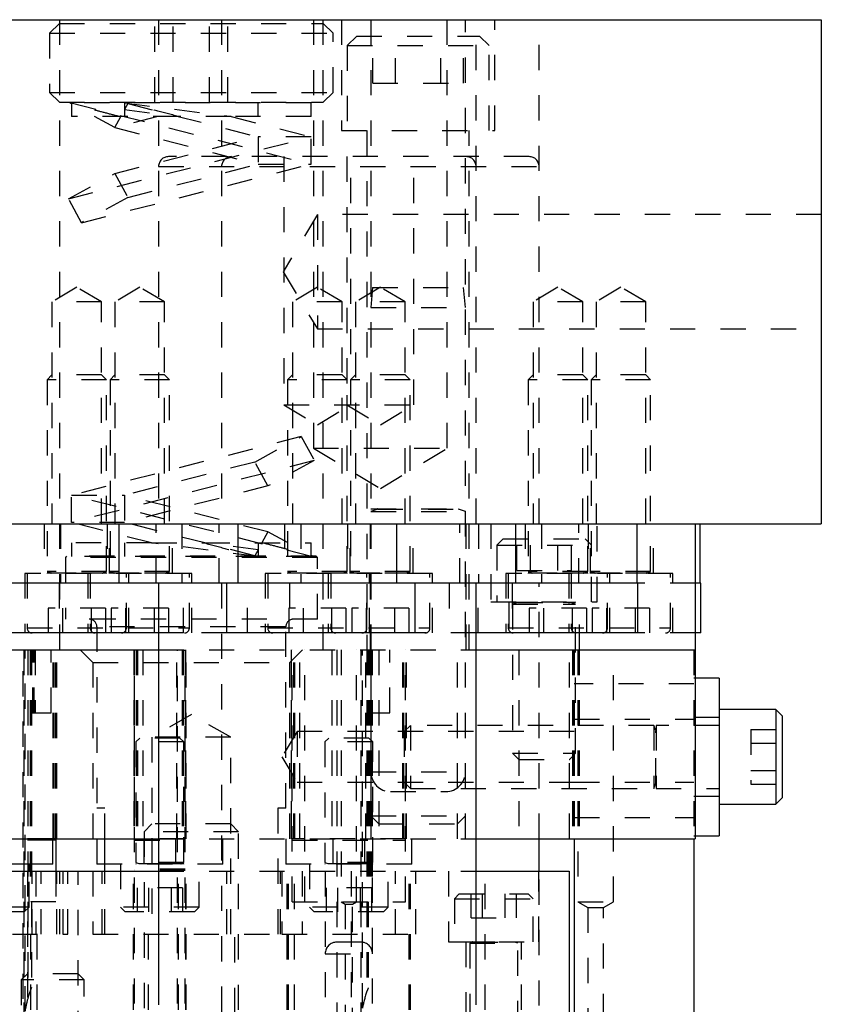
# Model space of a CAD drawing. Header units: inches. Extents: x 1880 to 2363, y -453 to -54.
# Tile 454 of 656: x 1907 to 1910.18, y -148.85 to -144.94. Entities that reach past the tile are written whole.
import ezdxf

# ---------------------------------------------------------------- set-up
doc = ezdxf.new("R2010")
doc.units = ezdxf.units.IN
doc.header["$LTSCALE"] = 0.5
doc.header["$MEASUREMENT"] = 0
doc.linetypes.add('HIDDEN', pattern=[0.225, 0.15, -0.075])
doc.layers.add('SID-M-H', color=4, linetype='HIDDEN')
doc.layers.add('SID-M-S', color=105, linetype='Continuous')

msp = doc.modelspace()

# ---------------------------------------------------------------- linework, layer by layer
at = {"layer": 'SID-M-H'}
for p, q in [((1907.15422, -144.9582), (1907.11517, -144.99725)), ((1907.15422, -144.9432), (1907.15422, -147.4432)), ((1907.15422, -144.9582), (1908.20112, -144.9582)), ((1907.53333, -145.2707), (1907.53333, -144.9582)), ((1907.54774, -144.9432), (1907.54774, -146.9432)), ((1907.6055, -145.2707), (1907.6055, -144.9582)), ((1907.74983, -145.2707), (1907.74983, -144.9582)), ((1907.79774, -144.9432), (1907.79774, -146.9432)), ((1907.822, -145.2707), (1907.822, -144.9582)), ((1908.16202, -144.9432), (1908.16202, -146.6432)), ((1908.20112, -147.4432), (1908.20112, -144.9432)), ((1908.24017, -144.99725), (1908.20112, -144.9582)), ((1908.27317, -144.9432), (1908.27317, -145.3832)), ((1908.39017, -144.9432), (1908.39017, -148.1932)), ((1908.69332, -146.6432), (1908.69332, -144.9432)), ((1908.76517, -148.1932), (1908.76517, -144.9432)), ((1908.80759, -146.9432), (1908.80759, -144.9432)), ((1908.88217, -145.3832), (1908.88217, -144.9432)), ((1909.05759, -146.9432), (1909.05759, -144.9432)), ((1907.11517, -144.99725), (1908.24017, -144.99725)), ((1907.11517, -144.99725), (1907.11517, -145.23165)), ((1908.24017, -145.23165), (1908.24017, -144.99725)), ((1908.33392, -145.0082), (1908.29642, -145.0457)), ((1908.33392, -145.0082), (1908.82142, -145.0082)), ((1908.39753, -145.1957), (1908.39753, -145.0082)), ((1908.4876, -145.1957), (1908.4876, -145.0082)), ((1908.66773, -145.1957), (1908.66773, -145.0082)), ((1908.7578, -145.1957), (1908.7578, -145.0082)), ((1908.85892, -145.0457), (1908.82142, -145.0082)), ((1908.29642, -145.0457), (1908.85892, -145.0457)), ((1908.29642, -145.0457), (1908.29642, -145.3832)), ((1908.85892, -145.3832), (1908.85892, -145.0457)), ((1908.39753, -145.1957), (1908.7578, -145.1957)), ((1907.11517, -145.23165), (1908.24017, -145.23165)), ((1907.11517, -145.23165), (1907.15422, -145.2707)), ((1908.20112, -145.2707), (1908.24017, -145.23165)), ((1907.15422, -145.2707), (1908.20112, -145.2707)), ((1907.20267, -145.27736), (1907.19506, -145.2732)), ((1907.20124, -145.2732), (1908.15267, -145.5162)), ((1908.15267, -145.2732), (1907.20124, -145.2732)), ((1907.20267, -145.2732), (1907.20267, -145.3272)), ((1907.41267, -145.2732), (1907.83552, -145.3272)), ((1907.41267, -145.2732), (1907.41267, -145.3272)), ((1907.4257, -145.27617), (1907.41267, -145.30002)), ((1907.42028, -145.2732), (1907.4257, -145.27617)), ((1907.4257, -145.27617), (1907.94267, -145.4082)), ((1907.94267, -145.3272), (1907.94267, -145.2732)), ((1908.15267, -145.3272), (1908.15267, -145.2732)), ((1907.41267, -145.30002), (1907.62552, -145.3272)), ((1907.62552, -145.3272), (1907.20267, -145.3272)), ((1907.37391, -145.37094), (1907.29387, -145.3272)), ((1907.37391, -145.37094), (1907.39781, -145.3272)), ((1907.54516, -145.3272), (1907.37391, -145.37094)), ((1907.83552, -145.3272), (1908.15267, -145.4082)), ((1908.15267, -145.3272), (1907.83552, -145.3272)), ((1907.37391, -145.37094), (1907.94267, -145.5162)), ((1908.27317, -145.3832), (1908.88217, -145.3832)), ((1908.37467, -145.3832), (1908.37467, -147.4432)), ((1908.78067, -147.4432), (1908.78067, -145.3832)), ((1907.18963, -145.65417), (1908.15267, -145.4082)), ((1907.37391, -145.55346), (1907.94267, -145.4082)), ((1908.15267, -145.4082), (1907.94267, -145.4082)), ((1907.94267, -145.4082), (1907.94267, -145.5162)), ((1908.15267, -145.5162), (1908.15267, -145.4082)), ((1907.24142, -145.74894), (1908.15267, -145.5162)), ((1907.4257, -145.64824), (1907.94267, -145.5162)), ((1909.01822, -145.48651), (1907.58711, -145.48651)), ((1907.94267, -145.5162), (1908.15267, -145.5162)), ((1908.04479, -145.48651), (1908.04479, -146.47076)), ((1908.29479, -145.48651), (1908.29479, -146.47076)), ((1908.31054, -146.47076), (1908.31054, -145.48651)), ((1908.56054, -146.47076), (1908.56054, -145.48651)), ((1907.18963, -145.65417), (1907.37391, -145.55346)), ((1907.37391, -145.55346), (1907.4257, -145.64824)), ((1907.54774, -145.52588), (1909.05759, -145.52588)), ((1907.24142, -145.74894), (1907.18963, -145.65417)), ((1907.4257, -145.64824), (1907.24142, -145.74894)), ((1908.17767, -145.71665), (1908.04154, -145.9432)), ((1908.17767, -145.71665), (1908.17767, -146.16975)), ((1910.17767, -145.71665), (1908.17767, -145.71665)), ((1908.04154, -145.9432), (1908.17767, -146.16975)), ((1907.22299, -146.00406), (1907.12457, -146.0632)), ((1907.32142, -146.0632), (1907.22299, -146.00406)), ((1907.47299, -146.00406), (1907.37457, -146.0632)), ((1907.57142, -146.0632), (1907.47299, -146.00406)), ((1908.17767, -146.00406), (1908.07924, -146.0632)), ((1908.27609, -146.0632), (1908.17767, -146.00406)), ((1908.42767, -146.00406), (1908.32924, -146.0632)), ((1908.39717, -146.0057), (1908.39017, -146.0857)), ((1908.39717, -146.0057), (1908.75817, -146.0057)), ((1908.52609, -146.0632), (1908.42767, -146.00406)), ((1908.76517, -146.0857), (1908.75817, -146.0057)), ((1909.13234, -146.00406), (1909.03391, -146.0632)), ((1909.23077, -146.0632), (1909.13234, -146.00406)), ((1909.38234, -146.00406), (1909.28391, -146.0632)), ((1909.48077, -146.0632), (1909.38234, -146.00406)), ((1907.32142, -146.0632), (1907.12457, -146.0632)), ((1907.12457, -146.0632), (1907.12457, -146.9432)), ((1907.32142, -146.9432), (1907.32142, -146.0632)), ((1907.57142, -146.0632), (1907.37457, -146.0632)), ((1907.37457, -146.0632), (1907.37457, -146.9432)), ((1907.57142, -146.9432), (1907.57142, -146.0632)), ((1908.27609, -146.0632), (1908.07924, -146.0632)), ((1908.07924, -146.0632), (1908.07924, -146.9432)), ((1908.27609, -146.9432), (1908.27609, -146.0632)), ((1908.52609, -146.0632), (1908.32924, -146.0632)), ((1908.32924, -146.0632), (1908.32924, -146.9432)), ((1908.52609, -146.9432), (1908.52609, -146.0632)), ((1909.23077, -146.0632), (1909.03391, -146.0632)), ((1909.03391, -146.0632), (1909.03391, -146.9432)), ((1909.23077, -146.9432), (1909.23077, -146.0632)), ((1909.48077, -146.0632), (1909.28391, -146.0632)), ((1909.28391, -146.0632), (1909.28391, -146.9432)), ((1909.48077, -146.9432), (1909.48077, -146.0632)), ((1908.39017, -146.0857), (1908.76517, -146.0857)), ((1908.17767, -146.16975), (1910.17767, -146.16975)), ((1907.12457, -146.35265), (1907.10488, -146.37234)), ((1907.3411, -146.37234), (1907.10488, -146.37234)), ((1907.10488, -146.37234), (1907.10488, -147.13249)), ((1907.32142, -146.35265), (1907.12457, -146.35265)), ((1907.3411, -146.37234), (1907.32142, -146.35265)), ((1907.3411, -147.13249), (1907.3411, -146.37234)), ((1907.37457, -146.35265), (1907.35488, -146.37234)), ((1907.5911, -146.37234), (1907.35488, -146.37234)), ((1907.35488, -146.37234), (1907.35488, -147.13249)), ((1907.57142, -146.35265), (1907.37457, -146.35265)), ((1907.5911, -146.37234), (1907.57142, -146.35265)), ((1907.5911, -147.13249), (1907.5911, -146.37234)), ((1908.07924, -146.35265), (1908.05956, -146.37234)), ((1908.29578, -146.37234), (1908.05956, -146.37234)), ((1908.05956, -146.37234), (1908.05956, -147.13249)), ((1908.27609, -146.35265), (1908.07924, -146.35265)), ((1908.29578, -146.37234), (1908.27609, -146.35265)), ((1908.29578, -147.13249), (1908.29578, -146.37234)), ((1908.32924, -146.35265), (1908.30956, -146.37234)), ((1908.54578, -146.37234), (1908.30956, -146.37234)), ((1908.30956, -146.37234), (1908.30956, -147.13249)), ((1908.52609, -146.35265), (1908.32924, -146.35265)), ((1908.54578, -146.37234), (1908.52609, -146.35265)), ((1908.54578, -147.13249), (1908.54578, -146.37234)), ((1909.03391, -146.35265), (1909.01423, -146.37234)), ((1909.25045, -146.37234), (1909.01423, -146.37234)), ((1909.01423, -146.37234), (1909.01423, -147.13249)), ((1909.23077, -146.35265), (1909.03391, -146.35265)), ((1909.25045, -146.37234), (1909.23077, -146.35265)), ((1909.25045, -147.13249), (1909.25045, -146.37234)), ((1909.28391, -146.35265), (1909.26423, -146.37234)), ((1909.50045, -146.37234), (1909.26423, -146.37234)), ((1909.26423, -146.37234), (1909.26423, -147.13249)), ((1909.48077, -146.35265), (1909.28391, -146.35265)), ((1909.50045, -146.37234), (1909.48077, -146.35265)), ((1909.50045, -147.13249), (1909.50045, -146.37234)), ((1908.04479, -146.47076), (1908.56054, -146.47076)), ((1908.04479, -146.47076), (1908.17767, -146.5506)), ((1908.17767, -146.5506), (1908.31054, -146.47076)), ((1908.29479, -146.47076), (1908.42767, -146.5506)), ((1908.42767, -146.5506), (1908.56054, -146.47076)), ((1908.11391, -146.59746), (1907.20267, -146.8302)), ((1907.92963, -146.69817), (1908.11391, -146.59746)), ((1908.11391, -146.59746), (1908.1657, -146.69224)), ((1908.16202, -146.6432), (1908.69332, -146.6432)), ((1908.16202, -146.6432), (1908.42767, -146.80282)), ((1908.42767, -146.80282), (1908.69332, -146.6432)), ((1908.1657, -146.69224), (1907.20267, -146.9382)), ((1907.92963, -146.69817), (1907.41267, -146.8302)), ((1907.98142, -146.79294), (1907.92963, -146.69817)), ((1908.1657, -146.69224), (1907.98142, -146.79294)), ((1907.98142, -146.79294), (1907.41267, -146.9382)), ((1907.20267, -146.9382), (1907.20267, -146.8302)), ((1908.15409, -147.0732), (1907.20267, -146.8302)), ((1907.20267, -146.8302), (1907.41267, -146.8302)), ((1907.98142, -146.97546), (1907.41267, -146.8302)), ((1907.41267, -146.8302), (1907.41267, -146.9382)), ((1908.39017, -146.8836), (1908.76517, -146.8836)), ((1908.41722, -146.88512), (1908.39017, -146.89497)), ((1908.39017, -146.89497), (1908.76517, -146.89497)), ((1908.41722, -146.88512), (1908.73632, -146.88512)), ((1908.76517, -146.89497), (1908.73811, -146.88512)), ((1907.09307, -146.9432), (1907.09307, -147.14005)), ((1907.15803, -146.9432), (1907.15803, -147.17942)), ((1907.51981, -147.0192), (1907.20267, -146.9382)), ((1907.41267, -146.9382), (1907.20267, -146.9382)), ((1907.34307, -146.9432), (1907.34307, -147.14005)), ((1907.35291, -147.14005), (1907.35291, -146.9432)), ((1907.92963, -147.07024), (1907.41267, -146.9382)), ((1907.53795, -147.17942), (1907.53795, -146.9432)), ((1907.60291, -147.14005), (1907.60291, -146.9432)), ((1907.64026, -146.9432), (1907.64026, -147.17942)), ((1907.78795, -147.17942), (1907.78795, -146.9432)), ((1908.04774, -146.9432), (1908.04774, -147.14005)), ((1908.11271, -146.9432), (1908.11271, -147.17942)), ((1908.29774, -146.9432), (1908.29774, -147.14005)), ((1908.30759, -147.14005), (1908.30759, -146.9432)), ((1908.38767, -146.9432), (1908.38767, -147.4432)), ((1908.55759, -147.14005), (1908.55759, -146.9432)), ((1908.74263, -147.17942), (1908.74263, -146.9432)), ((1908.76767, -147.4432), (1908.76767, -146.9432)), ((1908.81738, -146.9432), (1908.81738, -147.17942)), ((1908.86667, -146.9432), (1908.86667, -147.2532)), ((1909.00242, -146.9432), (1909.00242, -147.14005)), ((1909.06738, -146.9432), (1909.06738, -147.17942)), ((1909.21507, -147.17942), (1909.21507, -146.9432)), ((1909.25242, -146.9432), (1909.25242, -147.14005)), ((1909.26226, -147.14005), (1909.26226, -146.9432)), ((1909.28867, -147.2532), (1909.28867, -146.9432)), ((1909.51226, -147.14005), (1909.51226, -146.9432)), ((1907.98142, -146.97546), (1907.95752, -147.0192)), ((1908.06146, -147.0192), (1907.98142, -146.97546)), ((1907.51981, -147.0192), (1907.20267, -147.0192)), ((1907.20267, -147.0192), (1907.20267, -147.0732)), ((1907.41267, -147.0192), (1907.41267, -147.0732)), ((1907.94267, -147.0732), (1907.51981, -147.0192)), ((1907.72981, -147.0192), (1908.15267, -147.0192)), ((1907.94267, -147.04638), (1907.72981, -147.0192)), ((1907.94267, -147.0192), (1907.94267, -147.0732)), ((1908.15267, -147.0732), (1908.15267, -147.0192)), ((1908.91517, -147.0032), (1908.89017, -147.0282)), ((1908.89017, -147.0282), (1909.26517, -147.0282)), ((1908.89017, -147.0282), (1908.89017, -147.2532)), ((1908.91517, -147.0032), (1909.24017, -147.0032)), ((1908.96941, -147.1282), (1908.96941, -147.0032)), ((1909.02354, -147.1282), (1909.02354, -147.0032)), ((1909.13179, -147.1282), (1909.13179, -147.0032)), ((1909.18592, -147.1282), (1909.18592, -147.0032)), ((1909.26517, -147.0282), (1909.24017, -147.0032)), ((1909.26517, -147.2532), (1909.26517, -147.0282)), ((1907.18267, -147.07171), (1907.17767, -147.07671)), ((1908.17767, -147.07671), (1907.17767, -147.07671)), ((1907.17767, -147.07671), (1907.17767, -147.32171)), ((1908.17267, -147.07171), (1907.18267, -147.07171)), ((1908.15409, -147.0732), (1907.20267, -147.0732)), ((1907.94267, -147.04638), (1907.92963, -147.07024)), ((1907.92963, -147.07024), (1907.93506, -147.0732)), ((1908.16028, -147.0732), (1908.15267, -147.06904)), ((1908.17767, -147.07671), (1908.17267, -147.07171)), ((1908.17767, -147.32171), (1908.17767, -147.07671)), ((1907.67969, -147.14005), (1907.0163, -147.14005)), ((1907.0163, -147.14005), (1907.0163, -147.37627)), ((1907.02614, -147.14005), (1907.02614, -147.35659)), ((1907.3411, -147.13249), (1907.10488, -147.13249)), ((1907.10488, -147.13249), (1907.12037, -147.13813)), ((1907.3411, -147.13966), (1907.10488, -147.13966)), ((1907.10488, -147.13966), (1907.10488, -147.14005)), ((1907.12037, -147.13813), (1907.32387, -147.13813)), ((1907.2663, -147.14005), (1907.2663, -147.37627)), ((1907.27614, -147.14005), (1907.27614, -147.35659)), ((1907.32561, -147.13813), (1907.3411, -147.13249)), ((1907.3411, -147.14005), (1907.3411, -147.13966)), ((1907.5911, -147.13249), (1907.35488, -147.13249)), ((1907.35488, -147.13249), (1907.37037, -147.13813)), ((1907.5911, -147.13966), (1907.35488, -147.13966)), ((1907.35488, -147.13966), (1907.35488, -147.14005)), ((1907.37037, -147.13813), (1907.57387, -147.13813)), ((1907.41984, -147.35659), (1907.41984, -147.14005)), ((1907.42969, -147.37627), (1907.42969, -147.14005)), ((1907.57561, -147.13813), (1907.5911, -147.13249)), ((1907.5911, -147.14005), (1907.5911, -147.13966)), ((1907.66984, -147.35659), (1907.66984, -147.14005)), ((1907.67969, -147.37627), (1907.67969, -147.14005)), ((1908.63436, -147.14005), (1907.97097, -147.14005)), ((1907.97097, -147.14005), (1907.97097, -147.37627)), ((1907.98082, -147.14005), (1907.98082, -147.35659)), ((1908.29578, -147.13249), (1908.05956, -147.13249)), ((1908.05956, -147.13249), (1908.07504, -147.13813)), ((1908.29578, -147.13966), (1908.05956, -147.13966)), ((1908.05956, -147.13966), (1908.05956, -147.14005)), ((1908.07504, -147.13813), (1908.27854, -147.13813)), ((1908.22097, -147.14005), (1908.22097, -147.37627)), ((1908.23082, -147.14005), (1908.23082, -147.35659)), ((1908.28029, -147.13813), (1908.29578, -147.13249)), ((1908.29578, -147.14005), (1908.29578, -147.13966)), ((1908.54578, -147.13249), (1908.30956, -147.13249)), ((1908.30956, -147.13249), (1908.32504, -147.13813)), ((1908.54578, -147.13966), (1908.30956, -147.13966)), ((1908.30956, -147.13966), (1908.30956, -147.14005)), ((1908.32504, -147.13813), (1908.52854, -147.13813)), ((1908.37452, -147.35659), (1908.37452, -147.14005)), ((1908.38436, -147.37627), (1908.38436, -147.14005)), ((1908.53029, -147.13813), (1908.54578, -147.13249)), ((1908.54578, -147.14005), (1908.54578, -147.13966)), ((1908.62452, -147.35659), (1908.62452, -147.14005)), ((1908.63436, -147.37627), (1908.63436, -147.14005)), ((1909.58903, -147.14005), (1908.92565, -147.14005)), ((1908.92565, -147.14005), (1908.92565, -147.37627)), ((1908.93549, -147.14005), (1908.93549, -147.35659)), ((1908.96941, -147.1282), (1909.18592, -147.1282)), ((1909.25045, -147.13249), (1909.01423, -147.13249)), ((1909.01423, -147.13249), (1909.02972, -147.13813)), ((1909.25045, -147.13966), (1909.01423, -147.13966)), ((1909.01423, -147.13966), (1909.01423, -147.14005)), ((1909.02972, -147.13813), (1909.23321, -147.13813)), ((1909.17565, -147.14005), (1909.17565, -147.37627)), ((1909.18549, -147.14005), (1909.18549, -147.35659)), ((1909.23496, -147.13813), (1909.25045, -147.13249)), ((1909.25045, -147.14005), (1909.25045, -147.13966)), ((1909.50045, -147.13249), (1909.26423, -147.13249)), ((1909.26423, -147.13249), (1909.27972, -147.13813)), ((1909.50045, -147.13966), (1909.26423, -147.13966)), ((1909.26423, -147.13966), (1909.26423, -147.14005)), ((1909.27972, -147.13813), (1909.48321, -147.13813)), ((1909.32919, -147.35659), (1909.32919, -147.14005)), ((1909.33903, -147.37627), (1909.33903, -147.14005)), ((1909.48496, -147.13813), (1909.50045, -147.13249)), ((1909.50045, -147.14005), (1909.50045, -147.13966)), ((1909.57919, -147.35659), (1909.57919, -147.14005)), ((1909.58903, -147.37627), (1909.58903, -147.14005)), ((1907.15293, -147.17942), (1907.15293, -147.37627)), ((1907.64586, -147.37627), (1907.64586, -147.17942)), ((1907.79774, -147.17942), (1907.79774, -152.25472)), ((1907.90096, -147.37627), (1907.90096, -147.17942)), ((1908.06737, -147.17942), (1908.06737, -147.37627)), ((1908.70092, -147.17942), (1908.70092, -147.37627)), ((1908.81541, -147.37627), (1908.81541, -147.17942)), ((1908.95094, -147.17942), (1908.95094, -147.37627)), ((1909.05759, -148.1932), (1909.05759, -147.17942)), ((1909.67767, -147.17942), (1909.4473, -147.17942)), ((1908.86667, -147.2532), (1909.28867, -147.2532)), ((1908.93717, -147.2532), (1908.93717, -147.4432)), ((1908.95267, -147.2532), (1908.95267, -147.2536)), ((1908.95267, -147.2536), (1909.20267, -147.2536)), ((1908.97297, -147.25512), (1908.95267, -147.26251)), ((1908.95267, -147.26251), (1909.20267, -147.26251)), ((1908.95267, -147.26251), (1908.95267, -147.8537)), ((1908.97297, -147.25512), (1909.18058, -147.25512)), ((1909.20267, -147.26251), (1909.18236, -147.25512)), ((1909.20267, -147.2536), (1909.20267, -147.2532)), ((1909.20267, -147.8537), (1909.20267, -147.26251)), ((1909.21817, -147.4432), (1909.21817, -147.2532)), ((1907.33664, -147.27785), (1907.10934, -147.27785)), ((1907.10934, -147.27785), (1907.10934, -147.37627)), ((1907.16617, -147.27785), (1907.16617, -147.37627)), ((1907.27982, -147.27785), (1907.27982, -147.37627)), ((1907.33664, -147.27785), (1907.33664, -147.37627)), ((1907.58664, -147.27785), (1907.35934, -147.27785)), ((1907.35934, -147.27785), (1907.35934, -147.37627)), ((1907.41617, -147.27785), (1907.41617, -147.37627)), ((1907.52982, -147.27785), (1907.52982, -147.37627)), ((1907.58664, -147.27785), (1907.58664, -147.37627)), ((1908.29132, -147.27785), (1908.06401, -147.27785)), ((1908.06401, -147.27785), (1908.06401, -147.37627)), ((1908.12084, -147.27785), (1908.12084, -147.37627)), ((1908.23449, -147.27785), (1908.23449, -147.37627)), ((1908.29132, -147.27785), (1908.29132, -147.37627)), ((1908.54132, -147.27785), (1908.31401, -147.27785)), ((1908.31401, -147.27785), (1908.31401, -147.37627)), ((1908.37084, -147.27785), (1908.37084, -147.37627)), ((1908.48449, -147.27785), (1908.48449, -147.37627)), ((1908.54132, -147.27785), (1908.54132, -147.37627)), ((1909.24599, -147.27785), (1909.01869, -147.27785)), ((1909.01869, -147.27785), (1909.01869, -147.37627)), ((1909.07551, -147.27785), (1909.07551, -147.37627)), ((1909.18917, -147.27785), (1909.18917, -147.37627)), ((1909.24599, -147.27785), (1909.24599, -147.37627)), ((1909.49599, -147.27785), (1909.26869, -147.27785)), ((1909.26869, -147.27785), (1909.26869, -147.37627)), ((1909.32551, -147.27785), (1909.32551, -147.37627)), ((1909.43917, -147.27785), (1909.43917, -147.37627)), ((1909.49599, -147.27785), (1909.49599, -147.37627)), ((1908.17767, -147.32171), (1907.17767, -147.32171)), ((1908.05267, -147.35171), (1907.30267, -147.35171)), ((1907.30267, -147.35171), (1907.30267, -148.07171)), ((1908.05267, -148.07171), (1908.05267, -147.35171)), ((1907.02614, -147.35659), (1907.66801, -147.35659)), ((1907.64586, -147.37627), (1907.54774, -147.37627)), ((1907.81771, -147.37627), (1907.65016, -147.37627)), ((1907.98082, -147.35659), (1908.62268, -147.35659)), ((1908.80759, -147.37627), (1908.56574, -147.37627)), ((1908.93549, -147.35659), (1909.57736, -147.35659)), ((1909.67767, -147.37627), (1909.44895, -147.37627)), ((1907.00967, -153.2282), (1907.00967, -147.4432)), ((1907.01267, -147.4432), (1907.01267, -149.5232)), ((1907.01767, -148.87725), (1907.01767, -147.4432)), ((1907.02826, -147.4432), (1907.02826, -148.82745)), ((1907.03826, -147.4432), (1907.03826, -148.4432)), ((1907.04326, -147.4432), (1907.04326, -148.78248)), ((1907.04826, -147.6932), (1907.04826, -147.4432)), ((1907.05326, -147.6932), (1907.05326, -147.4432)), ((1907.05826, -147.4432), (1907.05826, -147.6932)), ((1907.12126, -147.6932), (1907.12126, -147.4432)), ((1907.12921, -148.1932), (1907.12921, -147.4432)), ((1907.13363, -148.1932), (1907.13363, -147.4432)), ((1907.14017, -148.1932), (1907.14017, -147.4432)), ((1907.14211, -148.1932), (1907.14211, -147.4432)), ((1907.14404, -148.1932), (1907.14404, -147.4432)), ((1907.23704, -147.4432), (1907.28704, -147.4932)), ((1907.44879, -147.4432), (1907.44879, -148.1932)), ((1907.45073, -147.4432), (1907.45073, -148.1932)), ((1907.45267, -149.44671), (1907.45267, -147.4432)), ((1907.4592, -147.4432), (1907.4592, -148.1932)), ((1907.46362, -147.4432), (1907.46362, -148.1932)), ((1907.48467, -147.4432), (1907.48467, -148.1932)), ((1907.54774, -147.4432), (1908.80759, -147.4432)), ((1907.62067, -148.1932), (1907.62067, -147.4432)), ((1907.62267, -149.44671), (1907.62267, -147.4432)), ((1907.64171, -147.4432), (1907.64171, -148.1932)), ((1907.64267, -147.4432), (1907.64267, -148.1932)), ((1907.64613, -147.4432), (1907.64613, -148.1932)), ((1907.65267, -149.44671), (1907.65267, -147.4432)), ((1907.65461, -147.4432), (1907.65461, -148.1932)), ((1907.65654, -148.1932), (1907.65654, -147.4432)), ((1908.06829, -147.4932), (1908.11829, -147.4432)), ((1908.07379, -147.4432), (1908.07379, -148.1932)), ((1908.07573, -148.1932), (1908.07573, -147.4432)), ((1908.07767, -148.4432), (1908.07767, -147.4432)), ((1908.0842, -148.1932), (1908.0842, -147.4432)), ((1908.08862, -148.1932), (1908.08862, -147.4432)), ((1908.10767, -148.1932), (1908.10767, -147.4432)), ((1908.12767, -148.4432), (1908.12767, -147.4432)), ((1908.23467, -147.4432), (1908.23467, -148.1932)), ((1908.25562, -147.4432), (1908.25562, -149.5632)), ((1908.27267, -147.4432), (1908.27267, -148.4432)), ((1908.33267, -148.4432), (1908.33267, -147.4432)), ((1908.34971, -147.4432), (1908.34971, -149.5632)), ((1908.35671, -148.86525), (1908.35671, -147.4432)), ((1908.37067, -148.1932), (1908.37067, -147.4432)), ((1908.37471, -147.4432), (1908.37471, -148.79743)), ((1908.37971, -147.4432), (1908.37971, -148.78399)), ((1908.38471, -147.4432), (1908.38471, -148.4432)), ((1908.38971, -147.4432), (1908.38971, -148.4432)), ((1908.39471, -147.4432), (1908.39471, -148.4432)), ((1908.42142, -147.4432), (1908.42142, -148.1932)), ((1908.46521, -147.6932), (1908.46521, -147.4432)), ((1908.51671, -148.1932), (1908.51671, -147.4432)), ((1908.52113, -148.1932), (1908.52113, -147.4432)), ((1908.52767, -148.4432), (1908.52767, -147.4432)), ((1908.52961, -148.1932), (1908.52961, -147.4432)), ((1908.53154, -148.1932), (1908.53154, -147.4432)), ((1908.73392, -148.1932), (1908.73392, -147.4432)), ((1908.97717, -147.4432), (1908.97717, -148.1932)), ((1909.17817, -148.1932), (1909.17817, -147.4432)), ((1909.18984, -147.4432), (1909.18984, -148.1932)), ((1909.19519, -147.4432), (1909.19519, -148.1932)), ((1909.19734, -147.4432), (1909.19734, -148.1932)), ((1909.21202, -147.4432), (1909.21202, -148.4432)), ((1909.21259, -147.4432), (1909.21259, -148.1932)), ((1909.2167, -147.4432), (1909.2167, -148.1932)), ((1909.35265, -148.4432), (1909.35265, -147.4432)), ((1909.67234, -147.4432), (1909.67234, -148.1932)), ((1907.28704, -147.4932), (1908.06829, -147.4932)), ((1907.28704, -147.4932), (1907.28704, -148.1932)), ((1908.06829, -148.1932), (1908.06829, -147.4932)), ((1909.67234, -147.5777), (1909.19734, -147.5777)), ((1909.67767, -147.5557), (1909.67234, -147.5557)), ((1907.04326, -147.6932), (1907.12126, -147.6932)), ((1907.67767, -147.70024), (1907.52142, -147.79046)), ((1907.83392, -147.79046), (1907.67767, -147.70024)), ((1908.37971, -147.6932), (1908.46521, -147.6932)), ((1908.54684, -147.7432), (1908.52234, -147.7677)), ((1908.54684, -147.7432), (1908.54684, -147.9932)), ((1909.51303, -147.7432), (1908.54684, -147.7432)), ((1909.19734, -147.7182), (1909.67234, -147.7182)), ((1909.51303, -147.7432), (1909.51303, -147.9932)), ((1909.52042, -147.76351), (1909.51303, -147.7432)), ((1909.52194, -147.7432), (1909.52194, -147.9932)), ((1909.77234, -147.7432), (1909.52194, -147.7432)), ((1909.77234, -147.71195), (1909.67234, -147.71195)), ((1908.09734, -147.7677), (1908.03695, -147.8682)), ((1908.09734, -147.7677), (1908.09734, -147.9687)), ((1909.19734, -147.7677), (1908.09734, -147.7677)), ((1908.52234, -147.7677), (1908.52234, -147.9687)), ((1909.52042, -147.9729), (1909.52042, -147.76529)), ((1909.89734, -147.75995), (1909.89734, -147.97646)), ((1909.89734, -147.75995), (1910.02234, -147.75995)), ((1907.47317, -147.7932), (1907.45767, -147.8087)), ((1907.64767, -147.8087), (1907.45767, -147.8087)), ((1907.45767, -147.8087), (1907.45767, -148.28717)), ((1907.63217, -147.7932), (1907.47317, -147.7932)), ((1907.83392, -147.79046), (1907.52142, -147.79046)), ((1907.52142, -147.79046), (1907.52142, -148.57171)), ((1907.64767, -147.8087), (1907.63217, -147.7932)), ((1907.64767, -148.28717), (1907.64767, -147.8087)), ((1907.83392, -148.57171), (1907.83392, -147.79046)), ((1908.22317, -147.7932), (1908.20767, -147.8087)), ((1908.39767, -147.8087), (1908.20767, -147.8087)), ((1908.20767, -147.8087), (1908.20767, -148.28717)), ((1908.38217, -147.7932), (1908.22317, -147.7932)), ((1908.39767, -147.8087), (1908.38217, -147.7932)), ((1908.39767, -148.28717), (1908.39767, -147.8087)), ((1909.89734, -147.81408), (1910.02234, -147.81408)), ((1908.95267, -147.8537), (1909.20267, -147.8537)), ((1908.95267, -147.8537), (1908.97717, -147.8782)), ((1909.17817, -147.8782), (1909.20267, -147.8537)), ((1908.03695, -147.8682), (1908.09734, -147.9687)), ((1908.97717, -147.8782), (1909.17817, -147.8782)), ((1908.39017, -147.9277), (1908.76342, -147.9277)), ((1909.89734, -147.92233), (1910.02234, -147.92233)), ((1908.09734, -147.9687), (1909.19734, -147.9687)), ((1908.52234, -147.9687), (1908.54684, -147.9932)), ((1909.19734, -147.9682), (1909.67234, -147.9682)), ((1909.51303, -147.9932), (1909.52042, -147.9729)), ((1909.89734, -147.97646), (1910.02234, -147.97646)), ((1908.46817, -148.0057), (1908.68717, -148.0057)), ((1908.54684, -147.9932), (1909.51303, -147.9932)), ((1909.52194, -147.9932), (1909.77234, -147.9932)), ((1909.67234, -148.02445), (1909.77234, -148.02445)), ((1907.33392, -148.07171), (1907.30267, -148.07171)), ((1907.33392, -148.1932), (1907.33392, -148.07171)), ((1908.05267, -148.07171), (1908.02142, -148.07171)), ((1908.02142, -148.07171), (1908.02142, -148.57171)), ((1907.52142, -148.13371), (1907.49017, -148.16496)), ((1907.83392, -148.13371), (1907.52142, -148.13371)), ((1907.86517, -148.16496), (1907.83392, -148.13371)), ((1908.39017, -148.10195), (1908.76517, -148.10195)), ((1908.39017, -148.10195), (1908.42142, -148.1332)), ((1908.42142, -148.1332), (1908.73392, -148.1332)), ((1908.73392, -148.1332), (1908.76517, -148.10195)), ((1909.19734, -148.1087), (1909.67234, -148.1087)), ((1907.86517, -148.16496), (1907.49017, -148.16496)), ((1907.49017, -148.16496), (1907.49017, -148.87194)), ((1907.86517, -148.87194), (1907.86517, -148.16496)), ((1907.12767, -148.1937), (1906.61517, -148.1937)), ((1907.12767, -148.1987), (1906.61517, -148.1987)), ((1907.65267, -148.1937), (1907.45267, -148.1937)), ((1907.45267, -148.1987), (1907.65267, -148.1987)), ((1907.48869, -148.1932), (1907.48869, -148.2932)), ((1907.54774, -148.1932), (1908.80759, -148.1932)), ((1907.61664, -148.2932), (1907.61664, -148.1932)), ((1907.80267, -148.2932), (1907.80267, -148.1932)), ((1908.05267, -148.1932), (1908.05267, -148.2932)), ((1908.52767, -148.1937), (1908.07767, -148.1937)), ((1908.07767, -148.1987), (1908.52767, -148.1987)), ((1908.23869, -148.1932), (1908.23869, -148.2932)), ((1908.36664, -148.2932), (1908.36664, -148.1932)), ((1908.55267, -148.2932), (1908.55267, -148.1932)), ((1909.67234, -148.1807), (1909.67767, -148.1807)), ((1907.64767, -148.28717), (1907.45767, -148.28717)), ((1907.45767, -148.28717), (1907.46897, -148.29128)), ((1907.63636, -148.29128), (1907.64767, -148.28717)), ((1908.39767, -148.28717), (1908.20767, -148.28717)), ((1908.20767, -148.28717), (1908.21897, -148.29128)), ((1908.38636, -148.29128), (1908.39767, -148.28717)), ((1907.02717, -148.32171), (1907.02717, -148.97521)), ((1907.03367, -148.4642), (1907.03367, -148.32171)), ((1907.04607, -148.57171), (1907.04607, -148.32171)), ((1907.05995, -148.32171), (1907.05995, -148.57171)), ((1907.08122, -148.57171), (1907.08122, -148.32171)), ((1907.14017, -148.32171), (1907.14017, -148.4432)), ((1907.14317, -148.57171), (1907.14317, -148.32171)), ((1907.15517, -148.57171), (1907.15517, -148.32171)), ((1907.16961, -148.57171), (1907.16961, -148.32171)), ((1907.18767, -148.57171), (1907.18767, -148.32171)), ((1907.22817, -148.97521), (1907.22817, -148.32171)), ((1907.28717, -148.32171), (1907.28717, -148.57171)), ((1907.32417, -148.57171), (1907.32417, -148.32171)), ((1907.80267, -148.2932), (1907.33392, -148.2932)), ((1907.33392, -148.57171), (1907.33392, -148.32171)), ((1907.39667, -148.2932), (1907.39667, -148.4642)), ((1907.44767, -149.07171), (1907.44767, -148.32171)), ((1907.65267, -148.3137), (1907.45267, -148.3137)), ((1907.65267, -148.3187), (1907.45267, -148.3187)), ((1907.64767, -148.29281), (1907.45767, -148.29281)), ((1907.45767, -148.29281), (1907.45767, -148.2932)), ((1907.46897, -148.29128), (1907.63636, -148.29128)), ((1907.54774, -148.32171), (1908.80759, -148.32171)), ((1907.6262, -149.07171), (1907.6262, -148.32171)), ((1907.64767, -148.2932), (1907.64767, -148.29281)), ((1907.6562, -149.07171), (1907.6562, -148.32171)), ((1907.65767, -149.07171), (1907.65767, -148.32171)), ((1907.70867, -148.4642), (1907.70867, -148.2932)), ((1907.81817, -148.57171), (1907.81817, -148.32171)), ((1908.03117, -148.57171), (1908.03117, -148.32171)), ((1908.03717, -148.32171), (1908.03717, -148.57171)), ((1908.55267, -148.2932), (1908.05267, -148.2932)), ((1908.05767, -149.07171), (1908.05767, -148.32171)), ((1908.06267, -149.07171), (1908.06267, -148.32171)), ((1908.08767, -149.07171), (1908.08767, -148.32171)), ((1908.11722, -148.32171), (1908.11722, -148.57171)), ((1908.14667, -148.2932), (1908.14667, -148.4642)), ((1908.39767, -148.29281), (1908.20767, -148.29281)), ((1908.20767, -148.29281), (1908.20767, -148.2932)), ((1908.20892, -148.32171), (1908.20892, -149.44671)), ((1908.21897, -148.29128), (1908.38636, -148.29128)), ((1908.31202, -148.32171), (1908.31202, -149.07171)), ((1908.39642, -149.44671), (1908.39642, -148.32171)), ((1908.39767, -148.2932), (1908.39767, -148.29281)), ((1908.45867, -148.4642), (1908.45867, -148.2932)), ((1908.48811, -148.57171), (1908.48811, -148.32171)), ((1908.54267, -149.07171), (1908.54267, -148.32171)), ((1908.54767, -149.07171), (1908.54767, -148.32171)), ((1908.56817, -148.57171), (1908.56817, -148.32171)), ((1908.69817, -148.32171), (1908.69817, -148.60171)), ((1908.84332, -149.07171), (1908.84332, -148.32171)), ((1909.05717, -148.60171), (1909.05717, -148.32171)), ((1909.05759, -152.25472), (1909.05759, -148.32171)), ((1907.64288, -148.3882), (1907.46246, -148.3882)), ((1907.46246, -148.3882), (1907.46246, -148.4832)), ((1907.50756, -148.3882), (1907.50756, -148.4832)), ((1907.59777, -148.3882), (1907.59777, -148.4832)), ((1907.64288, -148.3882), (1907.64288, -148.4832)), ((1908.39288, -148.3882), (1908.21246, -148.3882)), ((1908.21246, -148.3882), (1908.21246, -148.4832)), ((1908.25756, -148.3882), (1908.25756, -148.4832)), ((1908.34777, -148.3882), (1908.34777, -148.4832)), ((1908.39288, -148.3882), (1908.39288, -148.4832)), ((1907.14017, -148.4432), (1906.61517, -148.4432)), ((1908.07767, -148.4432), (1908.52767, -148.4432)), ((1908.27267, -148.4432), (1908.28767, -148.45186)), ((1908.31767, -148.45186), (1908.33267, -148.4432)), ((1908.74067, -148.41171), (1908.72167, -148.43071)), ((1908.72167, -148.43071), (1909.03367, -148.43071)), ((1908.72167, -148.43071), (1908.72167, -148.60171)), ((1908.74067, -148.41171), (1909.01467, -148.41171)), ((1908.78746, -148.50671), (1908.78746, -148.41171)), ((1908.83256, -148.50671), (1908.83256, -148.41171)), ((1908.92277, -148.50671), (1908.92277, -148.41171)), ((1908.96788, -148.50671), (1908.96788, -148.41171)), ((1909.03367, -148.43071), (1909.01467, -148.41171)), ((1909.03367, -148.60171), (1909.03367, -148.43071)), ((1909.21202, -148.4432), (1909.35265, -148.4432)), ((1909.21202, -148.4432), (1909.25084, -148.46561)), ((1909.31384, -148.46561), (1909.35265, -148.4432)), ((1907.03367, -148.4642), (1906.72167, -148.4642)), ((1907.01467, -148.4832), (1906.74067, -148.4832)), ((1907.01467, -148.4832), (1907.03367, -148.4642)), ((1907.70867, -148.4642), (1907.39667, -148.4642)), ((1907.39667, -148.4642), (1907.41567, -148.4832)), ((1907.68967, -148.4832), (1907.41567, -148.4832)), ((1907.68967, -148.4832), (1907.70867, -148.4642)), ((1908.45867, -148.4642), (1908.14667, -148.4642)), ((1908.14667, -148.4642), (1908.16567, -148.4832)), ((1908.43967, -148.4832), (1908.16567, -148.4832)), ((1908.28767, -148.45186), (1908.31767, -148.45186)), ((1908.28767, -148.45186), (1908.28767, -149.5632)), ((1908.31767, -149.5632), (1908.31767, -148.45186)), ((1908.43967, -148.4832), (1908.45867, -148.4642)), ((1909.25084, -148.46561), (1909.31384, -148.46561)), ((1909.25084, -148.46561), (1909.25084, -149.5082)), ((1909.31384, -149.5082), (1909.31384, -148.46561)), ((1908.78746, -148.50671), (1908.96788, -148.50671)), ((1906.56767, -148.57171), (1907.18767, -148.57171)), ((1907.04017, -149.07171), (1907.04017, -148.57171)), ((1907.06517, -149.07171), (1907.06517, -148.57171)), ((1907.28717, -148.57171), (1908.03117, -148.57171)), ((1907.50567, -148.57171), (1907.50567, -148.88371)), ((1907.84967, -148.88371), (1907.84967, -148.57171)), ((1908.03717, -148.57171), (1908.56817, -148.57171)), ((1908.35042, -148.60296), (1908.25492, -148.60296)), ((1908.69817, -148.60171), (1909.05717, -148.60171)), ((1908.76717, -148.60171), (1908.76717, -149.07171)), ((1908.78267, -148.60171), (1908.78267, -148.6021)), ((1908.78267, -148.6021), (1908.97267, -148.6021)), ((1908.79397, -148.60363), (1908.78267, -148.60774)), ((1908.79397, -148.60363), (1908.96136, -148.60363)), ((1908.97267, -148.60774), (1908.96136, -148.60363)), ((1908.97267, -148.6021), (1908.97267, -148.60171)), ((1908.98817, -149.07171), (1908.98817, -148.60171)), ((1908.78267, -148.60774), (1908.97267, -148.60774)), ((1908.78267, -148.60774), (1908.78267, -149.33621)), ((1908.97267, -149.33621), (1908.97267, -148.60774)), ((1908.20892, -148.64896), (1908.39642, -148.64896)), ((1907.02717, -148.7282), (1907.00267, -148.7527)), ((1907.25267, -148.7527), (1907.00267, -148.7527)), ((1907.00267, -148.7527), (1907.00267, -149.21889)), ((1907.22817, -148.7282), (1907.02717, -148.7282)), ((1907.25267, -148.7527), (1907.22817, -148.7282)), ((1907.25267, -149.21889), (1907.25267, -148.7527))]:
    msp.add_line(p, q, dxfattribs=at)
for centre, radius, start, end in [((1907.58711, -145.52588), 0.03937, 90, 180), ((1907.83711, -145.52588), 0.03937, 90, 180), ((1908.76822, -145.52588), 0.03937, 0, 90), ((1909.01822, -145.52588), 0.03937, 0, 90), ((1908.41695, -146.88438), 0.000787, 290, 90), ((1908.73838, -146.88438), 0.000787, 90, 250), ((1907.1201, -147.13887), 0.000787, 270, 70), ((1907.32588, -147.13887), 0.000787, 110, 270), ((1907.3701, -147.13887), 0.000787, 270, 70), ((1907.57588, -147.13887), 0.000787, 110, 270), ((1908.07478, -147.13887), 0.000787, 270, 70), ((1908.28056, -147.13887), 0.000787, 110, 270), ((1908.32478, -147.13887), 0.000787, 270, 70), ((1908.53056, -147.13887), 0.000787, 110, 270), ((1909.02945, -147.13887), 0.000787, 270, 70), ((1909.23523, -147.13887), 0.000787, 110, 270), ((1909.27945, -147.13887), 0.000787, 270, 70), ((1909.48523, -147.13887), 0.000787, 110, 270), ((1908.9727, -147.25438), 0.000787, 290, 90), ((1909.18263, -147.25438), 0.000787, 90, 250), ((1907.27267, -147.35171), 0.03, 0, 90), ((1908.08267, -147.35171), 0.03, 90, 180), ((1907.04583, -147.35659), 0.01969, 180, 270), ((1907.29583, -147.35659), 0.01969, 180, 270), ((1907.40016, -147.35659), 0.01969, 270, 0), ((1907.65016, -147.35659), 0.01969, 270, 0), ((1908.0005, -147.35659), 0.01969, 180, 270), ((1908.2505, -147.35659), 0.01969, 180, 270), ((1908.35483, -147.35659), 0.01969, 270, 0), ((1908.60483, -147.35659), 0.01969, 270, 0), ((1908.95517, -147.35659), 0.01969, 180, 270), ((1909.20517, -147.35659), 0.01969, 180, 270), ((1909.30951, -147.35659), 0.01969, 270, 0), ((1909.55951, -147.35659), 0.01969, 270, 0), ((1909.52116, -147.76324), 0.000787, 200, 0), ((1908.46817, -147.9277), 0.078, 180, 270), ((1908.68717, -147.9277), 0.078, 270, 0), ((1909.52116, -147.97317), 0.000787, 0, 160), ((1907.4687, -148.29202), 0.000787, 270, 70), ((1907.63663, -148.29202), 0.000787, 110, 270), ((1908.2187, -148.29202), 0.000787, 270, 70), ((1908.38663, -148.29202), 0.000787, 110, 270), ((1908.25492, -148.64896), 0.046, 90, 180), ((1908.35042, -148.64896), 0.046, 0, 90), ((1908.7937, -148.60289), 0.000787, 290, 90), ((1908.96163, -148.60289), 0.000787, 90, 250), ((1908.78721, -148.9432), 0.4375, 160.53705, 169.7369), ((1907.45017, -148.9432), 0.4375, 164.65816, 171.32942)]:
    msp.add_arc(centre, radius, start, end, dxfattribs=at)
for points, knots in [([(1907.39067, -145.3272), (1907.37046, -145.3219), (1907.32945, -145.31116), (1907.27986, -145.29801), (1907.24087, -145.28761), (1907.20987, -145.2793), (1907.20531, -145.27807), (1907.20267, -145.27736)], [0, 0, 0, 0, 0.18252081, 0.37034789, 0.55217756, 0.73962361, 1, 1, 1, 1]), ([(1907.62552, -145.3272), (1907.59621, -145.31936), (1907.53764, -145.30368), (1907.46634, -145.28404), (1907.44026, -145.27676), (1907.42751, -145.2732)], [0, 0, 0, 0, 0.3386652, 0.6766694, 1, 1, 1, 1]), ([(1907.83552, -145.3272), (1907.80079, -145.3272), (1907.72455, -145.3272), (1907.66043, -145.3272), (1907.62552, -145.3272)], [0, 0, 0, 0, 0.4555585, 1, 1, 1, 1]), ([(1907.51981, -147.0192), (1907.55454, -147.0192), (1907.63079, -147.0192), (1907.6949, -147.0192), (1907.72981, -147.0192)], [0, 0, 0, 0, 0.4555585, 1, 1, 1, 1]), ([(1907.72981, -147.0192), (1907.75912, -147.02705), (1907.81769, -147.04272), (1907.88899, -147.06237), (1907.91507, -147.06964), (1907.92782, -147.0732)], [0, 0, 0, 0, 0.33866524, 0.67666941, 1, 1, 1, 1]), ([(1907.96466, -147.0192), (1907.98487, -147.0245), (1908.02588, -147.03525), (1908.07547, -147.0484), (1908.11446, -147.05879), (1908.14546, -147.0671), (1908.15002, -147.06833), (1908.15267, -147.06904)], [0, 0, 0, 0, 0.1825208, 0.3703479, 0.5521776, 0.7396236, 1, 1, 1, 1]), ([(1907.04326, -148.78248), (1907.04323, -148.78256), (1907.04316, -148.78272), (1907.04256, -148.78426), (1907.04109, -148.78806), (1907.03643, -148.80055), (1907.03184, -148.8146), (1907.02873, -148.82574), (1907.02826, -148.82745)], [0, 0, 0, 0, 0.0392001, 0.0877497, 0.168094, 0.3389044, 0.8988488, 1, 1, 1, 1]), ([(1908.37971, -148.78399), (1908.3797, -148.78401), (1908.37968, -148.78407), (1908.37948, -148.78458), (1908.37891, -148.78605), (1908.37725, -148.79037), (1908.37576, -148.7945), (1908.37471, -148.79743)], [0, 0, 0, 0, 0.0425668, 0.0955599, 0.184568, 0.4204107, 1, 1, 1, 1])]:
    msp.add_open_spline(points, degree=3, knots=knots, dxfattribs=at)
at = {"layer": 'SID-M-S'}
for p, q in [((1897.67767, -144.9432), (1910.17767, -144.9432)), ((1910.17767, -144.9432), (1910.17767, -146.9432)), ((1897.67767, -146.9432), (1910.17767, -146.9432)), ((1907.39026, -146.9432), (1907.39026, -147.17942)), ((1907.86271, -146.9432), (1907.86271, -147.17942)), ((1908.49263, -147.17942), (1908.49263, -146.9432)), ((1908.96507, -147.17942), (1908.96507, -146.9432)), ((1909.4473, -147.17942), (1909.4473, -146.9432)), ((1909.67767, -146.9432), (1909.67767, -148.1932)), ((1909.6973, -147.17942), (1909.6973, -146.9432)), ((1909.44895, -147.17942), (1906.89783, -147.17942)), ((1907.54774, -147.17942), (1907.54774, -148.85222)), ((1907.81771, -147.17942), (1907.81771, -147.37627)), ((1908.56574, -147.37627), (1908.56574, -147.17942)), ((1908.80759, -148.85222), (1908.80759, -147.17942)), ((1909.44895, -147.37627), (1909.44895, -147.17942)), ((1909.69897, -147.17942), (1909.67767, -147.17942)), ((1909.69897, -147.37627), (1909.69897, -147.17942)), ((1907.54774, -147.37627), (1906.89783, -147.37627)), ((1908.56574, -147.37627), (1907.81771, -147.37627)), ((1909.44895, -147.37627), (1908.80759, -147.37627)), ((1909.69897, -147.37627), (1909.67767, -147.37627)), ((1906.57767, -147.4432), (1907.54774, -147.4432)), ((1908.80759, -147.4432), (1909.67767, -147.4432)), ((1909.77234, -147.5557), (1909.67767, -147.5557)), ((1909.77234, -147.5557), (1909.77234, -148.1807)), ((1909.99734, -147.6807), (1909.77234, -147.6807)), ((1910.02234, -147.7057), (1909.99734, -147.6807)), ((1909.99734, -147.6807), (1909.99734, -148.0557)), ((1910.02234, -147.7057), (1910.02234, -148.0307)), ((1909.77234, -148.0557), (1909.99734, -148.0557)), ((1909.99734, -148.0557), (1910.02234, -148.0307)), ((1906.57767, -148.1932), (1907.54774, -148.1932)), ((1907.12767, -148.2932), (1907.12767, -148.1932)), ((1907.14017, -148.1937), (1907.12767, -148.1937)), ((1907.14017, -148.1987), (1907.12767, -148.1987)), ((1907.14017, -148.1932), (1907.14017, -148.32171)), ((1907.30267, -148.1932), (1907.30267, -148.2932)), ((1907.33392, -148.32171), (1907.33392, -148.1932)), ((1908.80759, -148.1932), (1909.67767, -148.1932)), ((1909.05759, -148.32171), (1909.05759, -148.1932)), ((1909.19734, -148.1932), (1909.19734, -149.5082)), ((1909.67234, -148.1932), (1909.67234, -149.7982)), ((1909.67767, -148.1807), (1909.77234, -148.1807)), ((1906.57767, -148.32171), (1907.54774, -148.32171)), ((1907.12767, -148.2932), (1906.74267, -148.2932)), ((1907.03367, -148.32171), (1907.03367, -148.2932)), ((1907.33392, -148.2932), (1907.30267, -148.2932)), ((1908.80759, -148.32171), (1909.17767, -148.32171)), ((1909.17767, -148.32171), (1909.17767, -149.07171))]:
    msp.add_line(p, q, dxfattribs=at)

doc.saveas('drawing.dxf')
